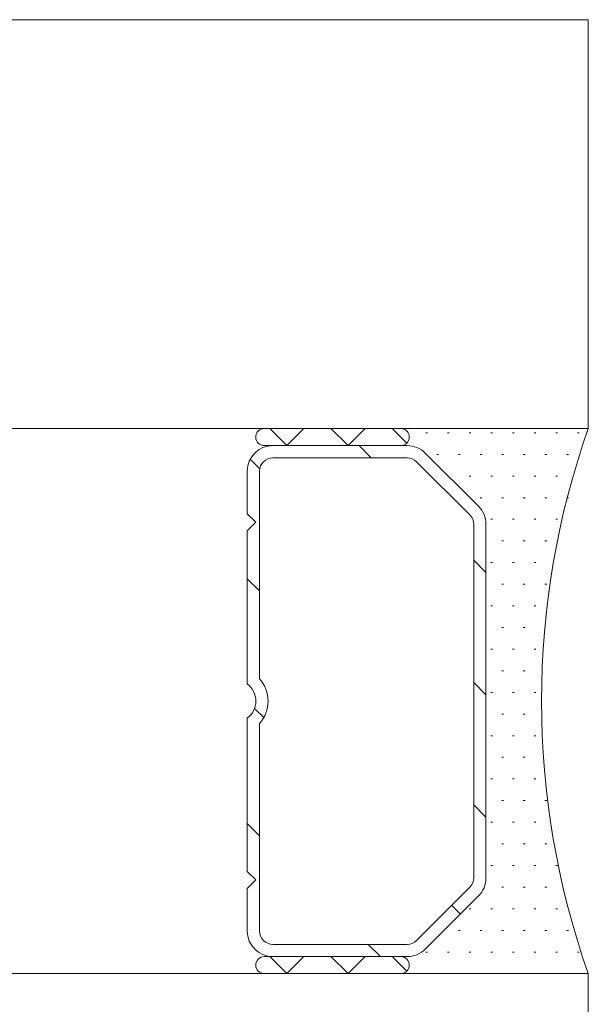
# Model space of a CAD drawing. Header units: metres. Extents: x -3.6 to 84.5, y -11 to 16.8.
# Tile 584 of 656: x 61.5413 to 61.558, y -0.1739 to -0.145. Entities that reach past the tile are written whole.
import ezdxf

# ---------------------------------------------------------------- set-up
doc = ezdxf.new("R2010")
doc.units = ezdxf.units.M
doc.header["$MEASUREMENT"] = 0
doc.layers.add('301 - Elemente.Linie', color=7, linetype='Continuous')

msp = doc.modelspace()

# ---------------------------------------------------------------- linework, layer by layer
at = {"layer": '301 - Elemente.Linie', "color": 7, "linetype": 'Continuous', "lineweight": 5}
for p, q in [((61.55798906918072, -0.1449999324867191), (59.53098899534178, -0.144999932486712)), ((61.55798906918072, -0.144999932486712), (61.55798906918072, -0.1569999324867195)), ((59.53098899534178, -0.1569999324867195), (61.54848906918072, -0.1569999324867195)), ((61.54848906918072, -0.1569999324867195), (59.53098899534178, -0.1569999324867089)), ((61.55248906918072, -0.1569999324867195), (61.54848906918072, -0.1569999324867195)), ((61.54914696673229, -0.1574999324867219), (61.5486469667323, -0.1569999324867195)), ((61.5496469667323, -0.1569999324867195), (61.54914696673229, -0.1574999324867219)), ((61.5509430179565, -0.1574999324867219), (61.5504430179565, -0.1569999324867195)), ((61.5514430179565, -0.1569999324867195), (61.5509430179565, -0.1574999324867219)), ((61.55266584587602, -0.1574267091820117), (61.55223906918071, -0.1569999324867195)), ((61.55798906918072, -0.1569999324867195), (61.55248906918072, -0.1569999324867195)), ((61.55322656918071, -0.1571249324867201), (61.55327656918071, -0.1571249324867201)), ((61.55386156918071, -0.1571249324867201), (61.55391156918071, -0.1571249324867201)), ((61.55449656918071, -0.1571249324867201), (61.55454656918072, -0.1571249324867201)), ((61.55513156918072, -0.1571249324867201), (61.55518156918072, -0.1571249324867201)), ((61.55576656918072, -0.1571249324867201), (61.55581656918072, -0.1571249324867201)), ((61.55640156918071, -0.1571249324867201), (61.55645156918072, -0.1571249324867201)), ((61.55703656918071, -0.1571249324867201), (61.55708656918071, -0.1571249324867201)), ((61.55767156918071, -0.1571249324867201), (61.55772156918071, -0.1571249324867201)), ((61.54848906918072, -0.1574999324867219), (61.55248906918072, -0.1574999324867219)), ((61.55267840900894, -0.1574999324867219), (61.54873906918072, -0.1574999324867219)), ((61.551265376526, -0.1574999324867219), (61.551625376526, -0.157859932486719)), ((61.55248906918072, -0.1574999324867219), (61.55267840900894, -0.1574999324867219)), ((61.55320873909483, -0.1577196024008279), (61.5547693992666, -0.1592802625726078)), ((61.5547693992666, -0.1592802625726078), (61.55320873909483, -0.1577196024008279)), ((61.55354406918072, -0.1577599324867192), (61.55359406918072, -0.1577599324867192)), ((61.55417906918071, -0.1577599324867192), (61.55422906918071, -0.1577599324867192)), ((61.55481406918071, -0.1577599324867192), (61.55486406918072, -0.1577599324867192)), ((61.55544906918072, -0.1577599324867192), (61.55549906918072, -0.1577599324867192)), ((61.55608406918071, -0.1577599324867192), (61.55613406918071, -0.1577599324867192)), ((61.55671906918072, -0.1577599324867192), (61.55676906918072, -0.1577599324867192)), ((61.55735406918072, -0.1577599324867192), (61.55740406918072, -0.1577599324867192)), ((61.54807489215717, -0.1579015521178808), (61.54835507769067, -0.1581817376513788)), ((61.55267840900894, -0.157859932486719), (61.54873906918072, -0.157859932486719)), ((61.55451484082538, -0.1595348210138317), (61.5529541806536, -0.1579741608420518)), ((61.54798906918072, -0.158249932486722), (61.54798906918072, -0.1594999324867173)), ((61.54834906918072, -0.158249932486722), (61.54834906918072, -0.1643422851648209)), ((61.55449656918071, -0.1583949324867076), (61.55454656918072, -0.1583949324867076)), ((61.55513156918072, -0.1583949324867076), (61.55518156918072, -0.1583949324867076)), ((61.55576656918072, -0.1583949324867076), (61.55581656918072, -0.1583949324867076)), ((61.55640156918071, -0.1583949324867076), (61.55645156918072, -0.1583949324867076)), ((61.55703656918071, -0.1583949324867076), (61.55708656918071, -0.1583949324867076)), ((61.55481406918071, -0.1590299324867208), (61.55486406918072, -0.1590299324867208)), ((61.55544906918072, -0.1590299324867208), (61.55549906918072, -0.1590299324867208)), ((61.55608406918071, -0.1590299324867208), (61.55613406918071, -0.1590299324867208)), ((61.55671906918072, -0.1590299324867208), (61.55676906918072, -0.1590299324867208)), ((61.55735406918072, -0.1590299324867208), (61.55740406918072, -0.1590299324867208)), ((61.54798906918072, -0.1594999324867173), (61.54823906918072, -0.159749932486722)), ((61.54823906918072, -0.159749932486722), (61.54798906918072, -0.1599999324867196)), ((61.55462906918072, -0.170189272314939), (61.55462906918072, -0.1598105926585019)), ((61.55498906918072, -0.1598105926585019), (61.55498906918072, -0.170189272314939)), ((61.55498906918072, -0.170189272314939), (61.55498906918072, -0.1598105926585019)), ((61.55513156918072, -0.1596649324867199), (61.55518156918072, -0.1596649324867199)), ((61.55576656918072, -0.1596649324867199), (61.55581656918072, -0.1596649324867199)), ((61.55640156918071, -0.1596649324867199), (61.55645156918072, -0.1596649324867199)), ((61.55703656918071, -0.1596649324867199), (61.55708656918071, -0.1596649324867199)), ((61.54798906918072, -0.1599999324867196), (61.54798906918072, -0.1644974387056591)), ((61.55544906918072, -0.1602999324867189), (61.55549906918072, -0.1602999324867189)), ((61.55608406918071, -0.1602999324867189), (61.55613406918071, -0.1602999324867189)), ((61.55671906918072, -0.1602999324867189), (61.55676906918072, -0.1602999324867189)), ((61.55462906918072, -0.1608636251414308), (61.55498906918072, -0.1612236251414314)), ((61.55513156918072, -0.160934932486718), (61.55518156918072, -0.160934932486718)), ((61.55576656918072, -0.160934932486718), (61.55581656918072, -0.160934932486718)), ((61.55640156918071, -0.160934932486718), (61.55645156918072, -0.160934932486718)), ((61.54798906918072, -0.1614078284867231), (61.54834906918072, -0.1617678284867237)), ((61.55544906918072, -0.1615699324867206), (61.55549906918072, -0.1615699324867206)), ((61.55608406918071, -0.1615699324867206), (61.55613406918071, -0.1615699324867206)), ((61.55671906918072, -0.1615699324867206), (61.55676906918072, -0.1615699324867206)), ((61.55513156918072, -0.1622049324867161), (61.55518156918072, -0.1622049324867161)), ((61.55576656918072, -0.1622049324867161), (61.55581656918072, -0.1622049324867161)), ((61.55640156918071, -0.1622049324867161), (61.55645156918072, -0.1622049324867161)), ((61.55544906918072, -0.1628399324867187), (61.55549906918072, -0.1628399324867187)), ((61.55608406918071, -0.1628399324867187), (61.55613406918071, -0.1628399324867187)), ((61.55513156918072, -0.1634749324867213), (61.55518156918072, -0.1634749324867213)), ((61.55576656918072, -0.1634749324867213), (61.55581656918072, -0.1634749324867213)), ((61.55640156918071, -0.1634749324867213), (61.55645156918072, -0.1634749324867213)), ((61.55544906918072, -0.1641099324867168), (61.55549906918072, -0.1641099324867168)), ((61.55608406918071, -0.1641099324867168), (61.55613406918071, -0.1641099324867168)), ((61.55462906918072, -0.1644557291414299), (61.55498906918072, -0.1648157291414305)), ((61.55513156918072, -0.1647449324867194), (61.55518156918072, -0.1647449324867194)), ((61.55576656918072, -0.1647449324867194), (61.55581656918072, -0.1647449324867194)), ((61.55640156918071, -0.1647449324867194), (61.55645156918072, -0.1647449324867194)), ((61.54820199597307, -0.1652128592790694), (61.54847282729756, -0.1654836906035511)), ((61.54798906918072, -0.1655024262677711), (61.54798906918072, -0.1699999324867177)), ((61.55544906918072, -0.165379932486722), (61.55549906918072, -0.165379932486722)), ((61.55608406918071, -0.165379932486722), (61.55613406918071, -0.165379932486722)), ((61.54834906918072, -0.1656575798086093), (61.54834906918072, -0.1717499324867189)), ((61.55513156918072, -0.1660149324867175), (61.55518156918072, -0.1660149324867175)), ((61.55576656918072, -0.1660149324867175), (61.55581656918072, -0.1660149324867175)), ((61.55640156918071, -0.1660149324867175), (61.55645156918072, -0.1660149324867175)), ((61.55544906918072, -0.1666499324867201), (61.55549906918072, -0.1666499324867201)), ((61.55608406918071, -0.1666499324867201), (61.55613406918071, -0.1666499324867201)), ((61.55513156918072, -0.1672849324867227), (61.55518156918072, -0.1672849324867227)), ((61.55576656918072, -0.1672849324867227), (61.55581656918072, -0.1672849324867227)), ((61.55640156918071, -0.1672849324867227), (61.55645156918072, -0.1672849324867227)), ((61.55462906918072, -0.168047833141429), (61.55498906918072, -0.1684078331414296)), ((61.55544906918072, -0.1679199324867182), (61.55549906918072, -0.1679199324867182)), ((61.55608406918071, -0.1679199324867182), (61.55613406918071, -0.1679199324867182)), ((61.55671906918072, -0.1679199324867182), (61.55676906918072, -0.1679199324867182)), ((61.54798906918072, -0.1685920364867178), (61.54834906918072, -0.1689520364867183)), ((61.55513156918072, -0.1685549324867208), (61.55518156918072, -0.1685549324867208)), ((61.55576656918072, -0.1685549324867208), (61.55581656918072, -0.1685549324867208)), ((61.55640156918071, -0.1685549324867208), (61.55645156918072, -0.1685549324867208)), ((61.55544906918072, -0.1691899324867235), (61.55549906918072, -0.1691899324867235)), ((61.55608406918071, -0.1691899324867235), (61.55613406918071, -0.1691899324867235)), ((61.55671906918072, -0.1691899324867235), (61.55676906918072, -0.1691899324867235)), ((61.55513156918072, -0.169824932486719), (61.55518156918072, -0.169824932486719)), ((61.55576656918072, -0.169824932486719), (61.55581656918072, -0.169824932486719)), ((61.55640156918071, -0.169824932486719), (61.55645156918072, -0.169824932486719)), ((61.55703656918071, -0.169824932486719), (61.55708656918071, -0.169824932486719)), ((61.54798906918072, -0.1699999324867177), (61.54823906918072, -0.1702499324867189)), ((61.54823906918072, -0.1702499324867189), (61.54798906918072, -0.17049993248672)), ((61.54798906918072, -0.17049993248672), (61.54798906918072, -0.1717499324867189)), ((61.5529541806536, -0.1720257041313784), (61.55451484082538, -0.1704650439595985)), ((61.55544906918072, -0.1704599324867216), (61.55549906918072, -0.1704599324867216)), ((61.55608406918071, -0.1704599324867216), (61.55613406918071, -0.1704599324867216)), ((61.55671906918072, -0.1704599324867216), (61.55676906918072, -0.1704599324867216)), ((61.5547693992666, -0.1707196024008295), (61.55320873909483, -0.172280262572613)), ((61.55320873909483, -0.172280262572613), (61.5547693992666, -0.1707196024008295)), ((61.5539845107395, -0.1709953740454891), (61.55423906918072, -0.1712499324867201)), ((61.55449656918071, -0.1710949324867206), (61.55454656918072, -0.1710949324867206)), ((61.55513156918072, -0.1710949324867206), (61.55518156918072, -0.1710949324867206)), ((61.55576656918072, -0.1710949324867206), (61.55581656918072, -0.1710949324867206)), ((61.55640156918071, -0.1710949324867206), (61.55645156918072, -0.1710949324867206)), ((61.55703656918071, -0.1710949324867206), (61.55708656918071, -0.1710949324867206)), ((61.55417906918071, -0.1717299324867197), (61.55422906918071, -0.1717299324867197)), ((61.55481406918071, -0.1717299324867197), (61.55486406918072, -0.1717299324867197)), ((61.55544906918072, -0.1717299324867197), (61.55549906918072, -0.1717299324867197)), ((61.55608406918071, -0.1717299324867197), (61.55613406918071, -0.1717299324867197)), ((61.55671906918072, -0.1717299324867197), (61.55676906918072, -0.1717299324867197)), ((61.55735406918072, -0.1717299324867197), (61.55740406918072, -0.1717299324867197)), ((61.54873906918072, -0.1721399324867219), (61.55267840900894, -0.1721399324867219)), ((61.55153696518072, -0.1721399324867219), (61.55189696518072, -0.1724999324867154)), ((61.55248906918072, -0.1724999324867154), (61.54848906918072, -0.1724999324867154)), ((61.54914696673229, -0.1729999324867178), (61.5486469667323, -0.1724999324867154)), ((61.54873906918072, -0.1724999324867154), (61.55267840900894, -0.1724999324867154)), ((61.5496469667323, -0.1724999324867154), (61.54914696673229, -0.1729999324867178)), ((61.5509430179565, -0.1729999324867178), (61.5504430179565, -0.1724999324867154)), ((61.5514430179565, -0.1724999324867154), (61.5509430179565, -0.1729999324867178)), ((61.55266584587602, -0.1729267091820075), (61.55223906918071, -0.1724999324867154)), ((61.55267840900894, -0.1724999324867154), (61.55248906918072, -0.1724999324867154)), ((61.55322656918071, -0.1723649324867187), (61.55327656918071, -0.1723649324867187)), ((61.55386156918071, -0.1723649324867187), (61.55391156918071, -0.1723649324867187)), ((61.55449656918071, -0.1723649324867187), (61.55454656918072, -0.1723649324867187)), ((61.55513156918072, -0.1723649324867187), (61.55518156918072, -0.1723649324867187)), ((61.55576656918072, -0.1723649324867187), (61.55581656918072, -0.1723649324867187)), ((61.55640156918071, -0.1723649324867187), (61.55645156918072, -0.1723649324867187)), ((61.55703656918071, -0.1723649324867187), (61.55708656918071, -0.1723649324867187)), ((61.55767156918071, -0.1723649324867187), (61.55772156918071, -0.1723649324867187)), ((59.53098899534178, -0.1729999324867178), (61.54848906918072, -0.1729999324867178)), ((61.54848906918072, -0.1729999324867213), (59.53098899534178, -0.1729999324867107)), ((61.54848906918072, -0.1729999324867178), (61.55248906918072, -0.1729999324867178)), ((61.55248906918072, -0.1729999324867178), (61.55798906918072, -0.1729999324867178)), ((61.55798906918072, -0.1729999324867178), (61.55798906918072, -0.1809999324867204))]:
    msp.add_line(p, q, dxfattribs=at)
for centre, radius, start, end in [((61.54848906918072, -0.1572499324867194), 0.0002499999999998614, 90, 270), ((61.55248906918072, -0.1572499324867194), 0.0002499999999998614, 270, 90), ((61.55248906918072, -0.1572499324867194), 0.0002499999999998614, 270, 90), ((61.5806617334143, -0.1649999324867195), 0.02404266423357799, 160.5647220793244, 199.4352779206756), ((61.54873906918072, -0.1582499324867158), 0.0007499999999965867, 90, 180), ((61.55267840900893, -0.1582499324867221), 0.000750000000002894, 44.99999999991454, 90), ((61.55267840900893, -0.1582499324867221), 0.000750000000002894, 44.99999999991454, 90), ((61.54873906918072, -0.158249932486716), 0.0003899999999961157, 90, 180), ((61.55267840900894, -0.1582499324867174), 0.0003899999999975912, 45.00000000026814, 90), ((61.55423906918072, -0.1598105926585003), 0.00075000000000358, 0, 44.99999999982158), ((61.55423906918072, -0.1598105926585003), 0.00075000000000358, 0, 44.99999999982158), ((61.55423906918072, -0.1598105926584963), 0.0003899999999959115, 0, 45.00000000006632), ((61.54760906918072, -0.1649999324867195), 0.000989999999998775, 318.3721036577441, 41.62789634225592), ((61.54760906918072, -0.1649999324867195), 0.0006299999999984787, 307.0976018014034, 52.90239819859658), ((61.55423906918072, -0.1701892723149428), 0.0003899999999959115, 314.9999999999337, 0), ((61.55423906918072, -0.1701892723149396), 0.00075000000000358, 315.0000000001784, 0), ((61.55423906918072, -0.1701892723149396), 0.00075000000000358, 315.0000000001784, 0), ((61.54873906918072, -0.1717499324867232), 0.0007499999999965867, 180, 270), ((61.54873906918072, -0.1717499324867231), 0.0003899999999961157, 180, 270), ((61.55267840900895, -0.1717499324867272), 0.0003899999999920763, 270, 314.9999999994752), ((61.54848906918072, -0.1727499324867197), 0.0002499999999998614, 90, 270), ((61.55248906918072, -0.1727499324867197), 0.0002499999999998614, 270, 90), ((61.55248906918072, -0.1727499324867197), 0.0002499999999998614, 270, 90), ((61.55267840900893, -0.1717499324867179), 0.0007500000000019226, 270, 315.000000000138), ((61.55267840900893, -0.1717499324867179), 0.0007500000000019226, 270, 315.000000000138)]:
    msp.add_arc(centre, radius, start, end, dxfattribs=at)

doc.saveas('drawing.dxf')
